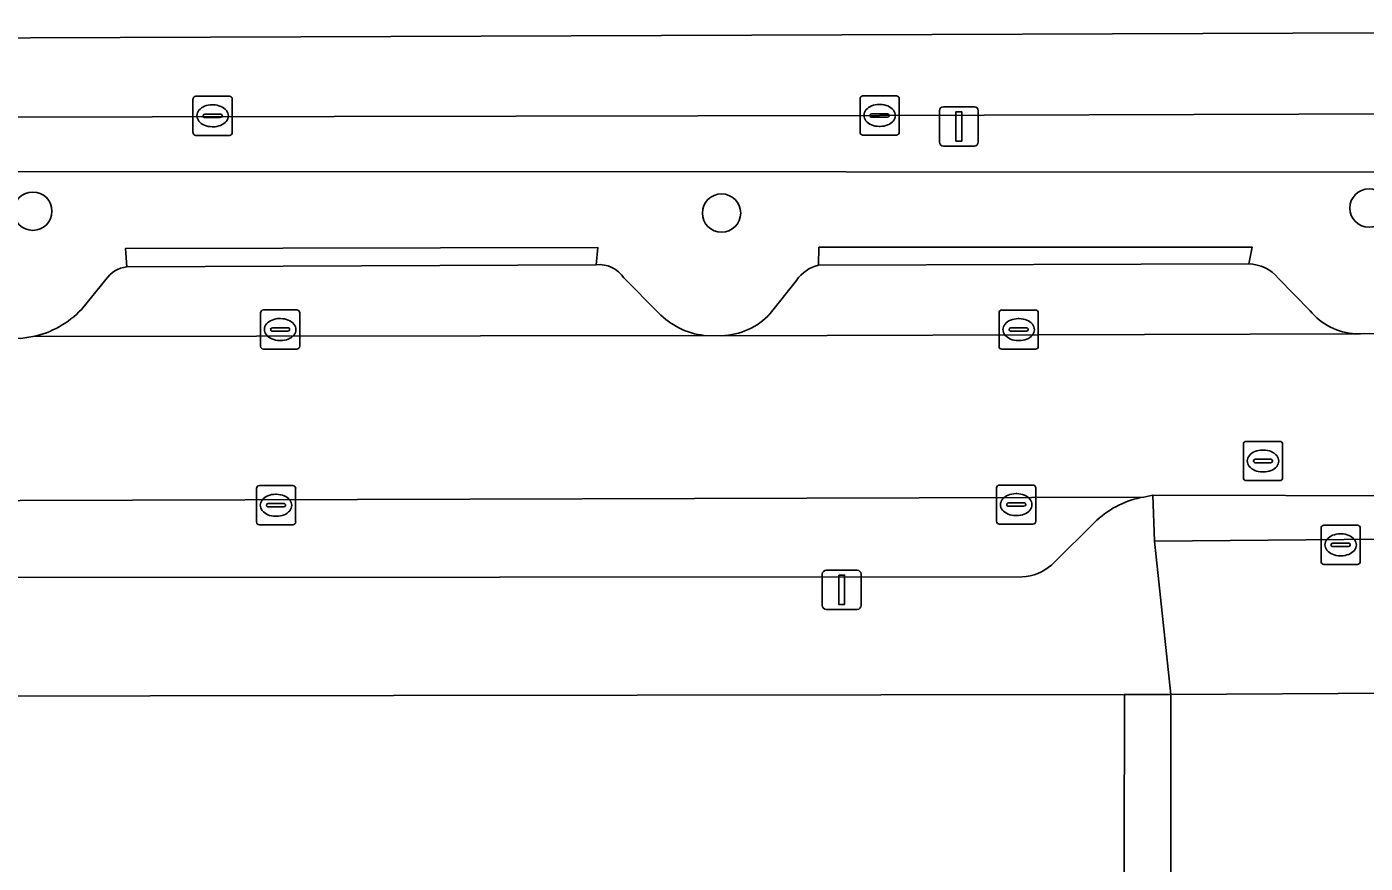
# Model space of a CAD drawing. Extents: x 160732 to 162107, y 387428 to 388479.
# Drawn here: x 161184.1 to 161218.22, y 388321.03 to 388342.37 of the extents above; entities that cross this region are included whole.
import ezdxf

# ---------------------------------------------------------------- set-up
doc = ezdxf.new("R2010")
doc.units = 0
for name, color, linetype in [('IMGEO_Berm_groen', 7, 'Continuous'), ('IMGEO_Boom', 7, 'Continuous'), ('IMGEO_Erf', 7, 'Continuous'), ('IMGEO_Kolk', 7, 'Continuous'), ('IMGEO_Lichtmast', 7, 'Continuous'), ('IMGEO_Parkeervlak_open', 7, 'Continuous'), ('IMGEO_Rijbaan_lokaal_open', 7, 'Continuous'), ('IMGEO_Rijbaan_regionaal_gesloten', 7, 'Continuous'), ('IMGEO_Rioolput', 7, 'Continuous'), ('IMGEO_Voetpad_open', 7, 'Continuous')]:
    doc.layers.add(name, color=color, linetype=linetype)

msp = doc.modelspace()

# ---------------------------------------------------------------- linework, layer by layer
at = {"layer": 'IMGEO_Berm_groen'}
for points in [[(161251.276, 388340.25), (161205.842, 388340.108), (161173.379, 388340.049), (161173.327, 388340.124), (161167.265, 388340.112), (161165.329, 388338.064), (161164.926, 388337.634), (161165.495, 388337.628), (161167.796, 388338.252), (161171.937, 388338.674), (161271.049, 388338.649), (161270.995, 388340.064)], [(161270.898, 388334.623), (161271.2, 388334.646), (161271.049, 388338.649), (161171.937, 388338.674), (161167.796, 388338.252), (161165.495, 388337.628), (161164.926, 388337.634), (161163.13, 388335.719), (161163.84, 388334.992)], [(161186.643, 388336.246), (161186.615, 388336.717), (161198.656, 388336.738), (161198.612, 388336.3)], [(161204.282, 388336.285), (161204.295, 388336.744), (161215.337, 388336.75), (161215.253, 388336.322)], [(161185.488, 388335.161), (161186.114, 388335.921)], [(161199.322, 388335.961), (161200.201, 388335.076)], [(161203.049, 388335.052), (161203.723, 388335.899)], [(161216.006, 388335.958), (161216.816, 388335.127)], [(161183.942, 388334.418), (161184.248, 388334.465)], [(161201.371, 388334.496), (161201.808, 388334.489)], [(161217.982, 388334.54), (161218.1, 388334.54), (161218.554, 388334.542)]]:
    msp.add_lwpolyline(points, dxfattribs=at)
for centre, radius, start, end in [((161186.722, 388335.525), 0.725, 96.2197, 146.9107), ((161198.688, 388335.546), 0.758, 33.2218, 95.7325), ((161204.482, 388335.397), 0.91, 102.7168, 146.5349), ((161215.22, 388335.293), 1.029, 40.2285, 88.1732), ((161183.763, 388336.782), 2.368, 281.83, 316.7802), ((161218.038, 388336.103), 1.564, 218.6197, 267.9361), ((161201.584, 388336.396), 1.912, 223.6644, 263.5979), ((161201.767, 388336.229), 1.74, 271.3491, 317.4553)]:
    msp.add_arc(centre, radius, start, end, dxfattribs=at)
at = {"layer": 'IMGEO_Boom'}
for centre in [(161218.319, 388337.745), (161184.249, 388337.665), (161201.81, 388337.617)]:
    msp.add_circle(centre, 0.489, dxfattribs=at)
at = {"layer": 'IMGEO_Erf'}
msp.add_lwpolyline([(161212.04, 388312.692), (161212.058, 388313.052), (161212.082, 388325.336), (161168.595, 388325.274)], dxfattribs=at)
at = {"layer": 'IMGEO_Kolk'}
for p, q in [((161188.408, 388340.599), (161189.26, 388340.599)), ((161205.416, 388340.608), (161206.268, 388340.608)), ((161188.333, 388339.673), (161188.333, 388340.525)), ((161188.821, 388340.379), (161188.846, 388340.379)), ((161189.334, 388340.525), (161189.334, 388339.673)), ((161205.341, 388339.682), (161205.341, 388340.534)), ((161205.829, 388340.388), (161205.854, 388340.388)), ((161206.342, 388340.534), (161206.342, 388339.682)), ((161188.592, 388340.093), (161188.592, 388340.105)), ((161189.03, 388340.056), (161188.632, 388340.056)), ((161188.635, 388340.142), (161189.033, 388340.142)), ((161189.076, 388340.105), (161189.076, 388340.093)), ((161205.6, 388340.102), (161205.6, 388340.114)), ((161206.038, 388340.065), (161205.64, 388340.065)), ((161205.643, 388340.151), (161206.041, 388340.151)), ((161206.084, 388340.114), (161206.084, 388340.102)), ((161189.26, 388339.599), (161188.408, 388339.599)), ((161188.844, 388339.819), (161188.819, 388339.819)), ((161206.268, 388339.608), (161205.416, 388339.608)), ((161205.852, 388339.828), (161205.827, 388339.828)), ((161190.13, 388335.146), (161190.982, 388335.146)), ((161208.961, 388335.144), (161209.813, 388335.144)), ((161190.055, 388334.22), (161190.055, 388335.072)), ((161190.543, 388334.926), (161190.568, 388334.926)), ((161191.056, 388335.072), (161191.056, 388334.22)), ((161208.886, 388334.218), (161208.886, 388335.07)), ((161209.374, 388334.924), (161209.399, 388334.924)), ((161209.887, 388335.07), (161209.887, 388334.218)), ((161190.314, 388334.64), (161190.314, 388334.652)), ((161190.752, 388334.603), (161190.354, 388334.603)), ((161190.357, 388334.689), (161190.755, 388334.689)), ((161190.798, 388334.652), (161190.798, 388334.64)), ((161209.145, 388334.638), (161209.145, 388334.65)), ((161209.583, 388334.601), (161209.185, 388334.601)), ((161209.188, 388334.687), (161209.586, 388334.687)), ((161209.629, 388334.65), (161209.629, 388334.638)), ((161190.982, 388334.146), (161190.13, 388334.146)), ((161190.566, 388334.366), (161190.541, 388334.366)), ((161209.813, 388334.144), (161208.961, 388334.144)), ((161209.397, 388334.364), (161209.372, 388334.364)), ((161208.898, 388330.679), (161209.75, 388330.679)), ((161189.95, 388329.737), (161189.95, 388330.589)), ((161190.025, 388330.663), (161190.877, 388330.663)), ((161190.438, 388330.443), (161190.463, 388330.443)), ((161190.951, 388330.589), (161190.951, 388329.737)), ((161208.823, 388329.753), (161208.823, 388330.605)), ((161209.311, 388330.459), (161209.336, 388330.459)), ((161209.824, 388330.605), (161209.824, 388329.753)), ((161190.209, 388330.157), (161190.209, 388330.169)), ((161190.647, 388330.12), (161190.249, 388330.12)), ((161190.252, 388330.206), (161190.65, 388330.206)), ((161190.693, 388330.169), (161190.693, 388330.157)), ((161209.082, 388330.173), (161209.082, 388330.185)), ((161209.52, 388330.136), (161209.122, 388330.136)), ((161209.125, 388330.222), (161209.523, 388330.222)), ((161209.566, 388330.185), (161209.566, 388330.173)), ((161190.877, 388329.663), (161190.025, 388329.663)), ((161190.461, 388329.883), (161190.436, 388329.883)), ((161209.75, 388329.679), (161208.898, 388329.679)), ((161209.334, 388329.899), (161209.309, 388329.899))]:
    msp.add_line(p, q, dxfattribs=at)
for points in [[(161188.408, 388340.599), (161189.26, 388340.599)], [(161205.416, 388340.608), (161206.268, 388340.608)], [(161188.333, 388339.673), (161188.333, 388340.525)], [(161189.334, 388340.525), (161189.334, 388339.673)], [(161205.341, 388339.682), (161205.341, 388340.534)], [(161206.342, 388340.534), (161206.342, 388339.682)], [(161189.26, 388339.599), (161188.408, 388339.599)], [(161206.268, 388339.608), (161205.416, 388339.608)], [(161190.13, 388335.146), (161190.982, 388335.146)], [(161208.961, 388335.144), (161209.813, 388335.144)], [(161190.055, 388334.22), (161190.055, 388335.072)], [(161191.056, 388335.072), (161191.056, 388334.22)], [(161208.886, 388334.218), (161208.886, 388335.07)], [(161209.887, 388335.07), (161209.887, 388334.218)], [(161190.982, 388334.146), (161190.13, 388334.146)], [(161209.813, 388334.144), (161208.961, 388334.144)], [(161208.898, 388330.679), (161209.75, 388330.679)], [(161189.95, 388329.737), (161189.95, 388330.589)], [(161190.025, 388330.663), (161190.877, 388330.663)], [(161190.951, 388330.589), (161190.951, 388329.737)], [(161208.823, 388329.753), (161208.823, 388330.605)], [(161209.824, 388330.605), (161209.824, 388329.753)], [(161190.877, 388329.663), (161190.025, 388329.663)], [(161209.75, 388329.679), (161208.898, 388329.679)]]:
    msp.add_lwpolyline(points, dxfattribs=at)
for centre, radius, start, end in [((161188.41, 388340.523), 0.0765, 91.552, 178.448), ((161188.41, 388340.523), 0.0765, 91.552, 178.448), ((161189.258, 388340.523), 0.0765, 1.552, 88.448), ((161189.258, 388340.523), 0.0765, 1.552, 88.448), ((161205.418, 388340.532), 0.0765, 91.552, 178.448), ((161205.418, 388340.532), 0.0765, 91.552, 178.448), ((161206.266, 388340.532), 0.0765, 1.552, 88.448), ((161206.266, 388340.532), 0.0765, 1.552, 88.448), ((161188.632, 388340.102), 0.0403, 85.8775, 175.7526), ((161188.629, 388340.092), 0.0366, 178.938, 274.7102), ((161189.033, 388340.099), 0.043, 264.8664, 352.4533), ((161189.037, 388340.104), 0.0386, 1.7309, 96.639), ((161205.64, 388340.111), 0.0403, 85.8775, 175.7526), ((161205.637, 388340.101), 0.0366, 178.938, 274.7102), ((161206.041, 388340.108), 0.043, 264.8664, 352.4533), ((161206.045, 388340.113), 0.0386, 1.7309, 96.639), ((161188.41, 388339.675), 0.0765, 181.552, 268.448), ((161188.41, 388339.675), 0.0765, 181.552, 268.448), ((161189.258, 388339.675), 0.0765, 271.552, 358.448), ((161189.258, 388339.675), 0.0765, 271.552, 358.448), ((161205.418, 388339.684), 0.0765, 181.552, 268.448), ((161205.418, 388339.684), 0.0765, 181.552, 268.448), ((161206.266, 388339.684), 0.0765, 271.552, 358.448), ((161206.266, 388339.684), 0.0765, 271.552, 358.448), ((161190.132, 388335.07), 0.0765, 91.552, 178.448), ((161190.132, 388335.07), 0.0765, 91.552, 178.448), ((161190.98, 388335.07), 0.0765, 1.552, 88.448), ((161190.98, 388335.07), 0.0765, 1.552, 88.448), ((161208.963, 388335.068), 0.0765, 91.552, 178.448), ((161208.963, 388335.068), 0.0765, 91.552, 178.448), ((161209.811, 388335.068), 0.0765, 1.552, 88.448), ((161209.811, 388335.068), 0.0765, 1.552, 88.448), ((161190.354, 388334.649), 0.0403, 85.8775, 175.7526), ((161190.351, 388334.639), 0.0366, 178.938, 274.7102), ((161190.755, 388334.646), 0.043, 264.8664, 352.4533), ((161190.759, 388334.651), 0.0386, 1.7309, 96.639), ((161209.185, 388334.647), 0.0403, 85.8775, 175.7526), ((161209.182, 388334.637), 0.0366, 178.938, 274.7102), ((161209.586, 388334.644), 0.043, 264.8664, 352.4533), ((161209.59, 388334.649), 0.0386, 1.7309, 96.639), ((161190.132, 388334.222), 0.0765, 181.552, 268.448), ((161190.132, 388334.222), 0.0765, 181.552, 268.448), ((161190.98, 388334.222), 0.0765, 271.552, 358.448), ((161190.98, 388334.222), 0.0765, 271.552, 358.448), ((161208.963, 388334.22), 0.0765, 181.552, 268.448), ((161208.963, 388334.22), 0.0765, 181.552, 268.448), ((161209.811, 388334.22), 0.0765, 271.552, 358.448), ((161209.811, 388334.22), 0.0765, 271.552, 358.448), ((161208.9, 388330.603), 0.0765, 91.552, 178.448), ((161208.9, 388330.603), 0.0765, 91.552, 178.448), ((161209.748, 388330.603), 0.0765, 1.552, 88.448), ((161209.748, 388330.603), 0.0765, 1.552, 88.448), ((161190.027, 388330.587), 0.0765, 91.552, 178.448), ((161190.027, 388330.587), 0.0765, 91.552, 178.448), ((161190.875, 388330.587), 0.0765, 1.552, 88.448), ((161190.875, 388330.587), 0.0765, 1.552, 88.448), ((161190.249, 388330.166), 0.0403, 85.8775, 175.7526), ((161190.246, 388330.156), 0.0366, 178.938, 274.7102), ((161190.65, 388330.163), 0.043, 264.8664, 352.4533), ((161190.654, 388330.168), 0.0386, 1.7309, 96.639), ((161209.122, 388330.182), 0.0403, 85.8775, 175.7526), ((161209.119, 388330.172), 0.0366, 178.938, 274.7102), ((161209.523, 388330.179), 0.043, 264.8664, 352.4533), ((161209.527, 388330.184), 0.0386, 1.7309, 96.639), ((161190.027, 388329.739), 0.0765, 181.552, 268.448), ((161190.027, 388329.739), 0.0765, 181.552, 268.448), ((161190.875, 388329.739), 0.0765, 271.552, 358.448), ((161190.875, 388329.739), 0.0765, 271.552, 358.448), ((161208.9, 388329.755), 0.0765, 181.552, 268.448), ((161208.9, 388329.755), 0.0765, 181.552, 268.448), ((161209.748, 388329.755), 0.0765, 271.552, 358.448), ((161209.748, 388329.755), 0.0765, 271.552, 358.448)]:
    msp.add_arc(centre, radius, start, end, dxfattribs=at)
for centre, major_axis, ratio, start_param, end_param in [((161188.82, 388340.099), (-0.387, 0.002), 0.722429, 4.712389, 7.853982), ((161188.845, 388340.099), (-0.39, 0.002), 0.717154, 1.570796, 4.712389), ((161205.828, 388340.108), (-0.387, 0.002), 0.722429, 4.712389, 7.853982), ((161205.853, 388340.108), (-0.39, 0.002), 0.717154, 1.570796, 4.712389), ((161190.542, 388334.646), (-0.387, 0.002), 0.722429, 4.712389, 7.853982), ((161190.567, 388334.646), (-0.39, 0.002), 0.717154, 1.570796, 4.712389), ((161209.373, 388334.644), (-0.387, 0.002), 0.722429, 4.712389, 7.853982), ((161209.398, 388334.644), (-0.39, 0.002), 0.717154, 1.570796, 4.712389), ((161190.437, 388330.163), (-0.387, 0.002), 0.722429, 4.712389, 7.853982), ((161190.462, 388330.163), (-0.39, 0.002), 0.717154, 1.570796, 4.712389), ((161209.31, 388330.179), (-0.387, 0.002), 0.722429, 4.712389, 7.853982), ((161209.335, 388330.179), (-0.39, 0.002), 0.717154, 1.570796, 4.712389)]:
    msp.add_ellipse(centre, major_axis=major_axis, ratio=ratio, start_param=start_param, end_param=end_param, dxfattribs=at)
at = {"layer": 'IMGEO_Lichtmast'}
for p, q in [((161207.467, 388340.328), (161208.257, 388340.328)), ((161208.257, 388340.328), (161207.467, 388340.328)), ((161207.367, 388339.428), (161207.367, 388340.228)), ((161207.367, 388340.228), (161207.367, 388339.428)), ((161208.357, 388340.228), (161208.357, 388339.428)), ((161208.357, 388339.428), (161208.357, 388340.228)), ((161208.257, 388339.328), (161207.467, 388339.328)), ((161207.467, 388339.328), (161208.257, 388339.328)), ((161204.379, 388327.606), (161204.379, 388328.406)), ((161204.379, 388328.406), (161204.379, 388327.606)), ((161204.479, 388328.506), (161205.269, 388328.506)), ((161205.269, 388328.506), (161204.479, 388328.506)), ((161205.369, 388328.406), (161205.369, 388327.606)), ((161205.369, 388327.606), (161205.369, 388328.406)), ((161205.269, 388327.506), (161204.479, 388327.506)), ((161204.479, 388327.506), (161205.269, 388327.506))]:
    msp.add_line(p, q, dxfattribs=at)
for points in [[(161207.787, 388340.203), (161207.937, 388340.203), (161207.937, 388339.453), (161207.787, 388339.453), (161207.787, 388340.203)], [(161204.799, 388328.381), (161204.949, 388328.381), (161204.949, 388327.631), (161204.799, 388327.631), (161204.799, 388328.381)]]:
    msp.add_lwpolyline(points, dxfattribs=at)
for centre, start, end in [((161207.467, 388340.228), 90, 180), ((161207.467, 388340.228), 90, 180), ((161208.257, 388340.228), 0, 90), ((161208.257, 388340.228), 360, 90), ((161207.467, 388339.428), 180, 270), ((161207.467, 388339.428), 180, 270), ((161208.257, 388339.428), 270, 0), ((161208.257, 388339.428), 270, 0), ((161204.479, 388328.406), 90, 180), ((161204.479, 388328.406), 90, 180), ((161205.269, 388328.406), 0, 90), ((161205.269, 388328.406), 360, 90), ((161204.479, 388327.606), 180, 270), ((161204.479, 388327.606), 180, 270), ((161205.269, 388327.606), 270, 0), ((161205.269, 388327.606), 270, 0)]:
    msp.add_arc(centre, 0.1, start, end, dxfattribs=at)
at = {"layer": 'IMGEO_Parkeervlak_open'}
for points in [[(161198.612, 388336.3), (161186.643, 388336.246)], [(161215.253, 388336.322), (161204.282, 388336.285)], [(161186.114, 388335.921), (161185.488, 388335.161)], [(161200.201, 388335.076), (161199.322, 388335.961)], [(161203.723, 388335.899), (161203.049, 388335.052)], [(161216.816, 388335.127), (161216.006, 388335.958)], [(161184.248, 388334.465), (161201.371, 388334.496)], [(161201.808, 388334.489), (161217.982, 388334.54)], [(161212.576, 388330.373), (161166.734, 388330.234)], [(161210.22, 388328.638), (161211.383, 388329.784)], [(161169.474, 388328.314), (161209.479, 388328.338)]]:
    msp.add_lwpolyline(points, dxfattribs=at)
for centre, radius, start, end in [((161186.722, 388335.525), 0.725, 96.2197, 146.9107), ((161198.688, 388335.546), 0.758, 33.2218, 95.7325), ((161204.482, 388335.397), 0.91, 102.7168, 146.5349), ((161215.22, 388335.293), 1.029, 40.2285, 88.1732), ((161183.763, 388336.782), 2.368, 281.83, 316.7802), ((161218.038, 388336.103), 1.564, 218.6197, 267.9361), ((161201.584, 388336.396), 1.912, 223.6644, 263.5979), ((161201.767, 388336.229), 1.74, 271.3491, 317.4553), ((161212.975, 388328.063), 2.344, 99.7894, 132.763), ((161209.441, 388329.496), 1.159, 271.8628, 312.2191)]:
    msp.add_arc(centre, radius, start, end, dxfattribs=at)
at = {"layer": 'IMGEO_Rijbaan_lokaal_open'}
for points in [[(161273.797, 388334.843), (161271.2, 388334.646), (161270.898, 388334.623), (161255.719, 388334.587), (161255.233, 388334.595), (161237.118, 388334.52), (161236.751, 388334.534), (161218.554, 388334.542), (161218.1, 388334.54), (161217.982, 388334.54), (161201.808, 388334.489), (161201.371, 388334.496), (161184.248, 388334.465), (161183.942, 388334.418), (161166.399, 388334.442), (161166.469, 388330.246), (161166.734, 388330.234), (161212.576, 388330.373), (161212.805, 388330.422), (161219.581, 388330.406), (161220.882, 388330.361), (161274.446, 388330.47)], [(161218.95, 388325.365), (161213.266, 388325.335), (161213.262, 388302.901), (161213.296, 388300.344), (161213.249, 388298.56), (161213.274, 388294.072), (161210.322, 388292.528), (161207.33, 388292.525), (161204.337, 388292.522), (161201.345, 388292.519), (161198.352, 388292.516), (161195.372, 388292.513), (161195.372, 388292.104), (161192.211, 388292.1), (161192.205, 388290.842), (161192.184, 388286.165)]]:
    msp.add_lwpolyline(points, dxfattribs=at)
at = {"layer": 'IMGEO_Rijbaan_regionaal_gesloten'}
msp.add_lwpolyline([(161287.926, 388340.831), (161260.082, 388342.371), (161158.873, 388341.994), (161144.196, 388341.939), (161144.197, 388340.064), (161149.75, 388340.075), (161167.265, 388340.112), (161173.327, 388340.124), (161173.379, 388340.049), (161205.842, 388340.108), (161251.276, 388340.25)], dxfattribs=at)
at = {"layer": 'IMGEO_Rioolput'}
for p, q in [((161215.116, 388330.866), (161215.116, 388331.718)), ((161215.191, 388331.792), (161216.043, 388331.792)), ((161216.117, 388331.718), (161216.117, 388330.866)), ((161215.604, 388331.572), (161215.629, 388331.572)), ((161215.375, 388331.286), (161215.375, 388331.298)), ((161215.813, 388331.249), (161215.415, 388331.249)), ((161215.418, 388331.335), (161215.816, 388331.335)), ((161215.859, 388331.298), (161215.859, 388331.286)), ((161216.043, 388330.792), (161215.191, 388330.792)), ((161215.627, 388331.012), (161215.602, 388331.012)), ((161217.171, 388329.653), (161218.023, 388329.653)), ((161217.096, 388328.727), (161217.096, 388329.579)), ((161217.584, 388329.433), (161217.609, 388329.433)), ((161218.097, 388329.579), (161218.097, 388328.727)), ((161217.355, 388329.147), (161217.355, 388329.159)), ((161217.793, 388329.11), (161217.395, 388329.11)), ((161217.398, 388329.196), (161217.796, 388329.196)), ((161217.839, 388329.159), (161217.839, 388329.147)), ((161218.023, 388328.653), (161217.171, 388328.653)), ((161217.607, 388328.873), (161217.582, 388328.873))]:
    msp.add_line(p, q, dxfattribs=at)
for points in [[(161215.116, 388330.866), (161215.116, 388331.718)], [(161215.191, 388331.792), (161216.043, 388331.792)], [(161216.117, 388331.718), (161216.117, 388330.866)], [(161216.043, 388330.792), (161215.191, 388330.792)], [(161217.171, 388329.653), (161218.023, 388329.653)], [(161217.096, 388328.727), (161217.096, 388329.579)], [(161218.097, 388329.579), (161218.097, 388328.727)], [(161218.023, 388328.653), (161217.171, 388328.653)]]:
    msp.add_lwpolyline(points, dxfattribs=at)
for centre, radius, start, end in [((161215.193, 388331.716), 0.0765, 91.552, 178.448), ((161215.193, 388331.716), 0.0765, 91.552, 178.448), ((161216.041, 388331.716), 0.0765, 1.552, 88.448), ((161216.041, 388331.716), 0.0765, 1.552, 88.448), ((161215.415, 388331.295), 0.0403, 85.8775, 175.7526), ((161215.412, 388331.285), 0.0366, 178.938, 274.7102), ((161215.816, 388331.292), 0.043, 264.8664, 352.4533), ((161215.82, 388331.297), 0.0386, 1.7309, 96.639), ((161215.193, 388330.868), 0.0765, 181.552, 268.448), ((161215.193, 388330.868), 0.0765, 181.552, 268.448), ((161216.041, 388330.868), 0.0765, 271.552, 358.448), ((161216.041, 388330.868), 0.0765, 271.552, 358.448), ((161217.173, 388329.577), 0.0765, 91.552, 178.448), ((161217.173, 388329.577), 0.0765, 91.552, 178.448), ((161218.021, 388329.577), 0.0765, 1.552, 88.448), ((161218.021, 388329.577), 0.0765, 1.552, 88.448), ((161217.395, 388329.156), 0.0403, 85.8775, 175.7526), ((161217.392, 388329.146), 0.0366, 178.938, 274.7102), ((161217.796, 388329.153), 0.043, 264.8664, 352.4533), ((161217.8, 388329.158), 0.0386, 1.7309, 96.639), ((161217.173, 388328.729), 0.0765, 181.552, 268.448), ((161217.173, 388328.729), 0.0765, 181.552, 268.448), ((161218.021, 388328.729), 0.0765, 271.552, 358.448), ((161218.021, 388328.729), 0.0765, 271.552, 358.448)]:
    msp.add_arc(centre, radius, start, end, dxfattribs=at)
for centre, major_axis, ratio, start_param, end_param in [((161215.603, 388331.292), (-0.387, 0.002), 0.722429, 4.712389, 7.853982), ((161215.628, 388331.292), (-0.39, 0.002), 0.717154, 1.570796, 4.712389), ((161217.583, 388329.153), (-0.387, 0.002), 0.722429, 4.712389, 7.853982), ((161217.608, 388329.153), (-0.39, 0.002), 0.717154, 1.570796, 4.712389)]:
    msp.add_ellipse(centre, major_axis=major_axis, ratio=ratio, start_param=start_param, end_param=end_param, dxfattribs=at)
at = {"layer": 'IMGEO_Voetpad_open'}
for points in [[(161186.643, 388336.246), (161198.612, 388336.3), (161198.656, 388336.738), (161186.615, 388336.717)], [(161204.282, 388336.285), (161215.253, 388336.322), (161215.337, 388336.75), (161204.295, 388336.744)], [(161212.848, 388329.249), (161219.611, 388329.303), (161219.581, 388330.406), (161212.805, 388330.422)], [(161213.266, 388325.335), (161212.082, 388325.336), (161212.058, 388313.052), (161212.04, 388312.692), (161212.066, 388303.128), (161212.077, 388302.894), (161213.262, 388302.901)]]:
    msp.add_lwpolyline(points, close=True, dxfattribs=at)
for points in [[(161212.848, 388329.249), (161212.805, 388330.422), (161212.576, 388330.373)], [(161220.882, 388330.361), (161219.581, 388330.406), (161219.611, 388329.303), (161212.848, 388329.249), (161213.266, 388325.335), (161218.95, 388325.365), (161219.896, 388325.347), (161271.388, 388325.511), (161272.375, 388325.514), (161272.375, 388326.114), (161285.362, 388326.103), (161285.388, 388325.656), (161291.315, 388325.5)], [(161211.383, 388329.784), (161210.22, 388328.638)], [(161168.595, 388325.274), (161212.082, 388325.336), (161213.266, 388325.335), (161212.848, 388329.249)], [(161209.479, 388328.338), (161169.474, 388328.314)]]:
    msp.add_lwpolyline(points, dxfattribs=at)
for centre, radius, start, end in [((161212.975, 388328.063), 2.344, 99.7894, 132.763), ((161209.441, 388329.496), 1.159, 271.8628, 312.2191)]:
    msp.add_arc(centre, radius, start, end, dxfattribs=at)

doc.saveas('drawing.dxf')
